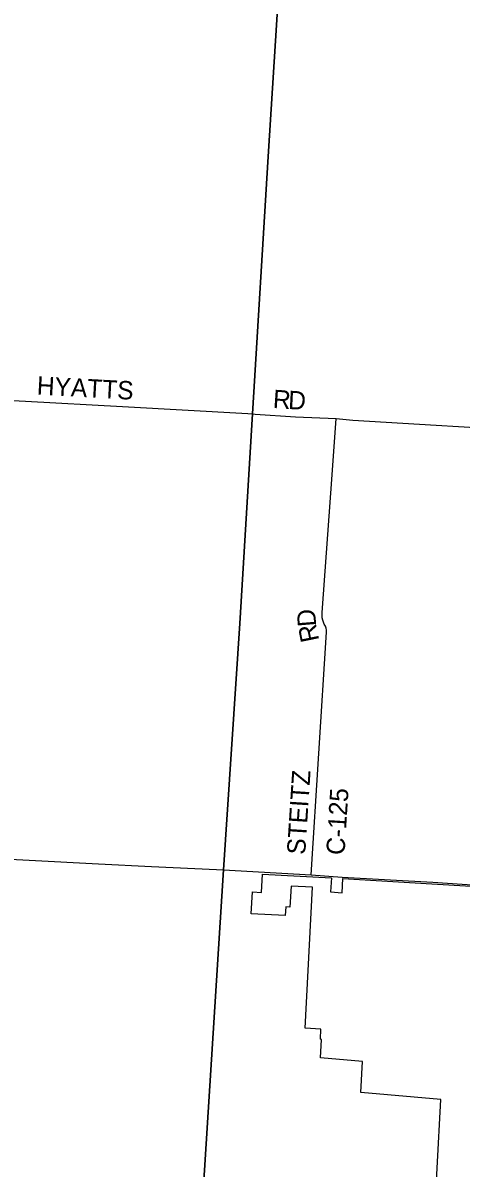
# Model space of a CAD drawing. Extents: x 1674899 to 2057726, y 653888 to 988278.
# Drawn here: x 1793352 to 1800519, y 795806 to 814535 of the extents above; entities that cross this region are included whole.
import ezdxf

# ---------------------------------------------------------------- set-up
doc = ezdxf.new("R2010")
doc.units = 0
for name, color, linetype in [('GM_X_Corporation', 7, 'Continuous'), ('GM_X_County_Road', 7, 'Continuous'), ('GM_X_County_Road_Text', 7, 'Continuous'), ('GM_X_Township', 7, 'Continuous')]:
    doc.layers.add(name, color=color, linetype=linetype)

msp = doc.modelspace()

# ---------------------------------------------------------------- linework, layer by layer
at = {"layer": 'GM_X_Corporation'}
msp.add_lwpolyline([(1800069, 794684), (1800187, 796930), (1798881, 797044), (1798908, 797551), (1798221, 797611), (1798237, 797910), (1798217, 797912), (1798226, 798077), (1797968, 798095), (1798088, 800399), (1797739, 800419), (1797716, 800075), (1797653, 800079), (1797641, 799936), (1797084, 799963), (1797107, 800322), (1797255, 800313), (1797272, 800613), (1798397, 800551), (1798384, 800322), (1798575, 800308), (1798585, 800540), (1800039, 800457), (1801236, 800382)], dxfattribs=at)
at = {"layer": 'GM_X_County_Road'}
for points in [[(1791747, 808435), (1793395, 808348), (1794980, 808260), (1797031, 808146), (1797107, 808141), (1797153, 808138)], [(1797153, 808138), (1797813, 808094), (1798478, 808064), (1798746, 808039), (1801838, 807850), (1803855, 807737), (1803954, 807731), (1804251, 807713), (1804397, 807702), (1804736, 807682), (1805136, 807661), (1806811, 807563), (1808119, 807486), (1809547, 807399), (1810973, 807310), (1811477, 807276), (1812106, 807251), (1812390, 807244), (1812704, 807223), (1813792, 807154), (1815652, 807028), (1817412, 806933), (1818544, 806864), (1818913, 806840)], [(1798065, 800600), (1798320, 804569), (1798319, 804604), (1798313, 804638), (1798300, 804669), (1798280, 804702), (1798255, 804766), (1798245, 804805), (1798244, 804890), (1798409, 807145), (1798478, 808064)], [(1790816, 800981), (1790957, 800973), (1791328, 800949), (1791805, 800926), (1792317, 800900), (1794586, 800781), (1795455, 800738), (1796520, 800687)], [(1796520, 800687), (1796632, 800682), (1798065, 800600), (1798576, 800566), (1800057, 800481), (1801901, 800359), (1802286, 800331), (1802901, 800301), (1803824, 800245), (1804171, 800217), (1804715, 800188)]]:
    msp.add_lwpolyline(points, dxfattribs=at)
at = {"layer": 'GM_X_Township'}
for points in [[(1797534, 815021), (1797366, 812352), (1797107, 808141), (1796898, 804715), (1796632, 800682), (1796269, 794910)], [(1796269, 794910), (1796632, 800682), (1796898, 804715), (1797107, 808141), (1797366, 812352), (1797534, 815021)]]:
    msp.add_lwpolyline(points, dxfattribs=at)

# ---------------------------------------------------------------- texts
at = {"layer": 'GM_X_County_Road_Text'}
for s, rotation, p in [('HYATTS', 356.8586, (1793574, 808458)), ('R', 356.1449, (1797434, 808238)), ('D', 357.0592, (1797685, 808221)), ('D', 94.6953, (1798151, 804672)), ('R', 101.6104, (1798199, 804440)), ('STEITZ', 86.2954, (1797968, 800925)), ('C-125', 86.4235, (1798611, 800920))]:
    msp.add_text(s, height=300, rotation=rotation, dxfattribs=at).set_placement(p)

doc.saveas('drawing.dxf')
